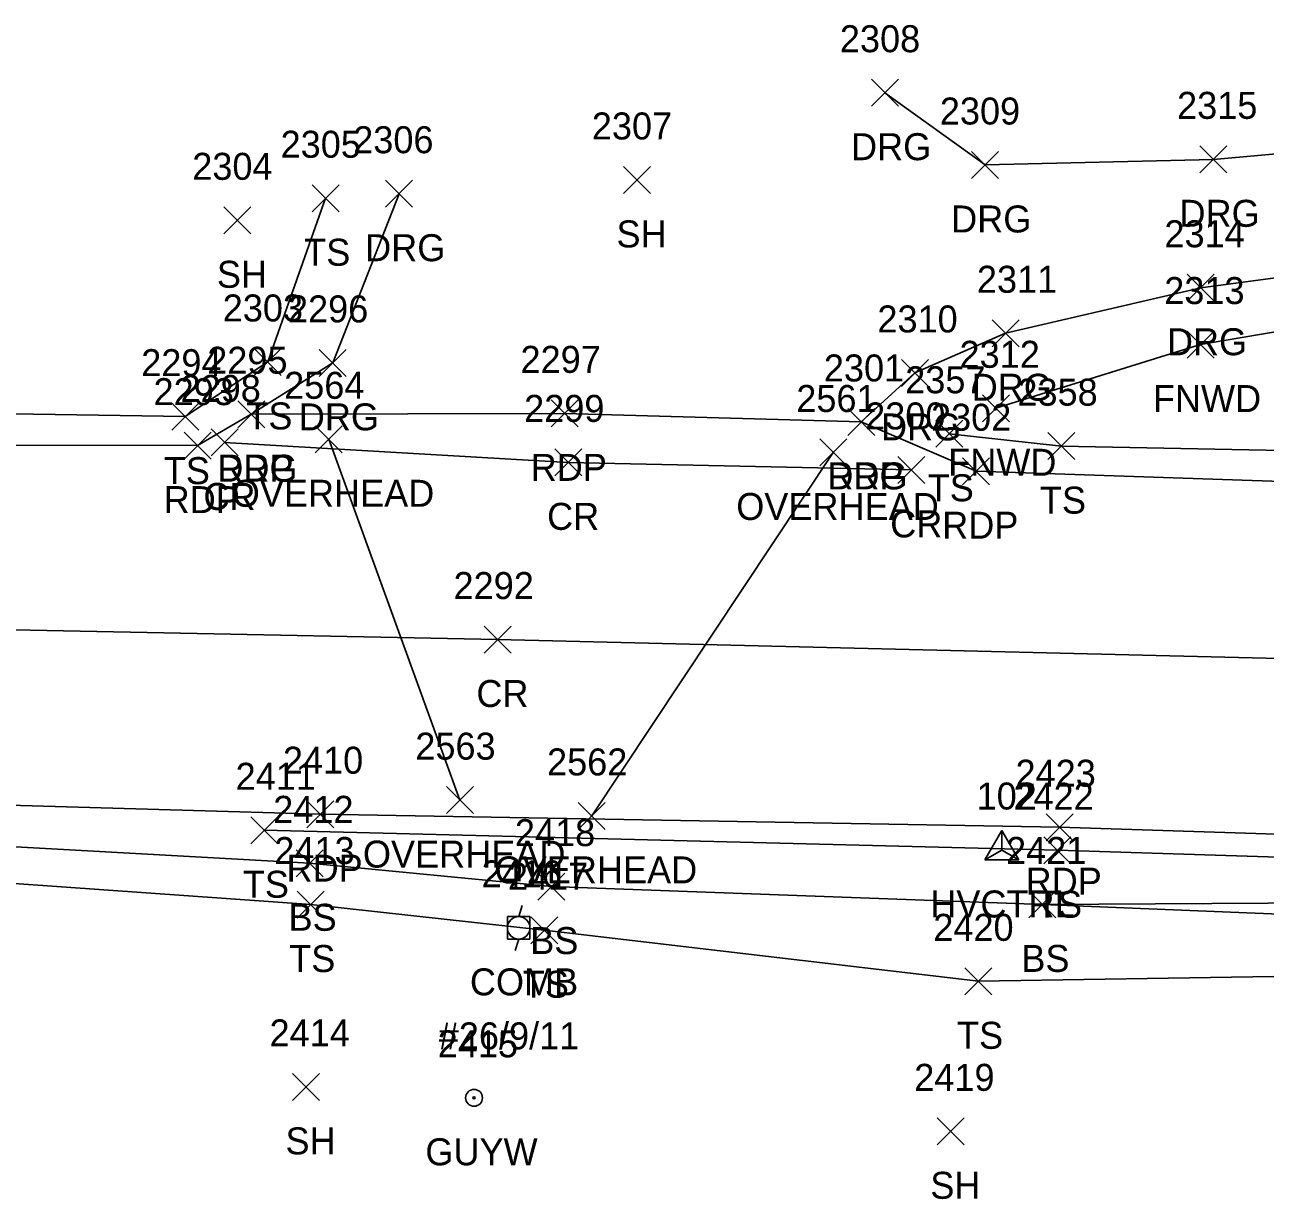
# Model space of a CAD drawing. Extents: x 1611797 to 1633212, y 298978 to 305475.
# Drawn here: x 1615161.6 to 1615253.5, y 301468.2 to 301555.2 of the extents above; entities that cross this region are included whole.
import ezdxf

# ---------------------------------------------------------------- set-up
doc = ezdxf.new("R2010")
doc.units = 0
for name, color, linetype in [('C_A', 7, 'Continuous'), ('C_I', 7, 'Continuous'), ('CPSM', 7, 'Continuous'), ('L_A', 7, 'Continuous'), ('L_I', 7, 'Continuous'), ('L_TIC', 7, 'Continuous'), ('LELB', 7, 'Continuous'), ('LFNC', 7, 'Continuous'), ('P_A', 7, 'Continuous'), ('P_I', 7, 'Continuous'), ('P_TIC', 7, 'Continuous'), ('PET', 7, 'Continuous'), ('PRC', 7, 'Continuous'), ('R_A', 7, 'Continuous'), ('R_I', 7, 'Continuous'), ('R_TIC', 7, 'Continuous'), ('RDG', 7, 'Continuous'), ('U_A', 7, 'Continuous'), ('U_C', 7, 'Continuous'), ('U_I', 7, 'Continuous'), ('U_TIC', 7, 'Continuous'), ('UCO', 7, 'Continuous'), ('UP', 7, 'Continuous'), ('UPGW', 7, 'Continuous')]:
    doc.layers.add(name, color=color, linetype=linetype)

msp = doc.modelspace()

# ---------------------------------------------------------------- linework, layer by layer
at = {"layer": 'CPSM'}
for p, q in [((1615232.763, 301493.361), (1615234.013, 301495.526)), ((1615235.263, 301493.361), (1615234.013, 301495.526)), ((1615234.014, 301494.082), (1615234.013, 301495.526)), ((1615232.763, 301493.361), (1615234.014, 301494.082)), ((1615232.763, 301493.361), (1615235.263, 301493.361)), ((1615234.014, 301494.082), (1615234.014, 301494.082)), ((1615234.014, 301494.082), (1615235.263, 301493.361))]:
    msp.add_line(p, q, dxfattribs=at)
at = {"layer": 'L_TIC'}
for points in [[(1615205.967, 301542.731), (1615207.967, 301544.731)], [(1615207.967, 301542.731), (1615205.967, 301544.731)], [(1615182.903, 301541.376), (1615184.903, 301543.376)], [(1615184.903, 301541.376), (1615182.903, 301543.376)], [(1615176.356, 301539.74), (1615178.356, 301541.74)], [(1615178.356, 301539.74), (1615176.356, 301541.74)], [(1615247.741, 301530.535), (1615249.741, 301532.535)], [(1615249.741, 301530.535), (1615247.741, 301532.535)], [(1615178.615, 301529.245), (1615180.615, 301531.245)], [(1615180.615, 301529.245), (1615178.615, 301531.245)], [(1615172.497, 301525.192), (1615174.497, 301527.192)], [(1615174.497, 301525.192), (1615172.497, 301527.192)], [(1615232.571, 301525.811), (1615234.571, 301527.811)], [(1615234.571, 301525.811), (1615232.571, 301527.811)], [(1615229.11, 301523.922), (1615231.11, 301525.922)], [(1615231.11, 301523.922), (1615229.11, 301525.922)], [(1615237.425, 301523.007), (1615239.425, 301525.007)], [(1615239.425, 301523.007), (1615237.425, 301525.007)], [(1615178.356, 301494.542), (1615180.356, 301496.542)], [(1615180.356, 301494.542), (1615178.356, 301496.542)], [(1615237.13, 301493.061), (1615239.13, 301495.061)], [(1615239.13, 301493.061), (1615237.13, 301495.061)], [(1615181.71, 301492.095), (1615183.71, 301494.095)], [(1615183.71, 301492.095), (1615181.71, 301494.095)], [(1615199.62, 301490.369), (1615201.62, 301492.369)], [(1615201.62, 301490.369), (1615199.62, 301492.369)], [(1615181.793, 301489.04), (1615183.793, 301491.04)], [(1615183.793, 301489.04), (1615181.793, 301491.04)], [(1615236.017, 301489.049), (1615238.017, 301491.049)], [(1615238.017, 301489.049), (1615236.017, 301491.049)], [(1615236.017, 301489.049), (1615238.017, 301491.049)], [(1615238.017, 301489.049), (1615236.017, 301491.049)], [(1615199.101, 301487.135), (1615201.101, 301489.135)], [(1615201.101, 301487.135), (1615199.101, 301489.135)], [(1615231.281, 301483.351), (1615233.281, 301485.351)], [(1615233.281, 301483.351), (1615231.281, 301485.351)], [(1615181.439, 301475.529), (1615183.439, 301477.529)], [(1615183.439, 301475.529), (1615181.439, 301477.529)], [(1615229.222, 301472.237), (1615231.222, 301474.237)], [(1615231.222, 301472.237), (1615229.222, 301474.237)]]:
    msp.add_lwpolyline(points, dxfattribs=at)
at = {"layer": 'LELB'}
for points in [[(1615059.178, 301547.203), (1615062.508, 301536.178), (1615081.368, 301527.225), (1615114.56, 301526.397), (1615142.97, 301526.662), (1615173.497, 301526.192), (1615179.615, 301530.245), (1615183.903, 301542.376)], [(1615230.11, 301524.922), (1615238.425, 301524.007), (1615257.378, 301523.63), (1615290.065, 301522.601), (1615323.825, 301522.795), (1615331.171, 301525.525)], [(1615135.071, 301495.761), (1615182.71, 301493.095), (1615200.62, 301491.369), (1615237.017, 301490.049), (1615283.024, 301490.319), (1615332.229, 301489.433), (1615367.288, 301489.489), (1615415.165, 301489.476), (1615461.146, 301487.512), (1615489.04, 301481.907), (1615489.776, 301481.977), (1615494.762, 301481.706), (1615499.219, 301481.59), (1615505.435, 301481.232), (1615512.849, 301484.982), (1615523.287, 301488.148), (1615565.537, 301489.63)], [(1615179.356, 301495.542), (1615238.13, 301494.061), (1615281.823, 301492.679), (1615332.953, 301491.253), (1615367.08, 301491.116), (1615415.17, 301490.398), (1615463.455, 301489.366), (1615485.767, 301488.198), (1615488.262, 301485.173)], [(1615134.448, 301474.569), (1615137.467, 301487.518), (1615142.682, 301492.896), (1615182.793, 301490.04), (1615200.101, 301488.135), (1615232.281, 301484.351), (1615283.851, 301485.18), (1615309.139, 301482.738)], [(1615237.017, 301490.049), (1615283.104, 301488.171), (1615332.233, 301487.755), (1615367.345, 301487.55), (1615415.322, 301486.919), (1615460.207, 301484.871), (1615489.369, 301480.08), (1615494.635, 301473.717)]]:
    msp.add_lwpolyline(points, dxfattribs=at)
at = {"layer": 'LFNC'}
msp.add_lwpolyline([(1615233.571, 301526.811), (1615248.741, 301531.535), (1615280.11, 301536.848)], dxfattribs=at)
at = {"layer": 'P_TIC'}
for points in [[(1615177.387, 301525.37), (1615179.387, 301527.37)], [(1615179.387, 301525.37), (1615177.387, 301527.37)], [(1615200.604, 301525.436), (1615202.604, 301527.436)], [(1615202.604, 301525.436), (1615200.604, 301527.436)], [(1615222.594, 301524.799), (1615224.594, 301526.799)], [(1615224.594, 301524.799), (1615222.594, 301526.799)], [(1615173.411, 301523.044), (1615175.411, 301525.044)], [(1615175.411, 301523.044), (1615173.411, 301525.044)], [(1615175.409, 301523.28), (1615177.409, 301525.28)], [(1615177.409, 301523.28), (1615175.409, 301525.28)], [(1615200.879, 301521.804), (1615202.879, 301523.804)], [(1615202.879, 301521.804), (1615200.879, 301523.804)], [(1615226.309, 301521.245), (1615228.309, 301523.245)], [(1615228.309, 301521.245), (1615226.309, 301523.245)], [(1615231.103, 301521.147), (1615233.103, 301523.147)], [(1615233.103, 301521.147), (1615231.103, 301523.147)], [(1615195.64, 301508.677), (1615197.64, 301510.677)], [(1615197.64, 301508.677), (1615195.64, 301510.677)], [(1615182.514, 301495.737), (1615184.514, 301497.737)], [(1615184.514, 301495.737), (1615182.514, 301497.737)], [(1615237.286, 301494.772), (1615239.286, 301496.772)], [(1615239.286, 301494.772), (1615237.286, 301496.772)]]:
    msp.add_lwpolyline(points, dxfattribs=at)
at = {"layer": 'PET'}
for points in [[(1615142.946, 301524.074), (1615174.411, 301524.044), (1615178.387, 301526.37), (1615201.604, 301526.436), (1615223.594, 301525.799), (1615232.103, 301522.147), (1615257.671, 301521.297), (1615289.753, 301520.093), (1615321.783, 301520.363), (1615332.204, 301520.943), (1615362.893, 301520.238), (1615366.82, 301519.177), (1615392.251, 301518.728), (1615435.41, 301518.321), (1615495.64, 301517.787), (1615533.402, 301517.836), (1615565.945, 301517.336)], [(1615136.457, 301498.095), (1615183.514, 301496.737), (1615238.286, 301495.772), (1615281.951, 301494.361), (1615332.62, 301493.231), (1615366.847, 301492.766), (1615415.142, 301492.226), (1615463.728, 301491.907), (1615523.213, 301491.769), (1615565.652, 301491.507), (1615604.418, 301491.288), (1615650.576, 301491.377), (1615696.82, 301491.212), (1615742.604, 301491.137), (1615790.502, 301490.828), (1615833.333, 301490.511), (1615872.315, 301490.361), (1615916.91, 301490.766), (1615952.964, 301490.824), (1615957.121, 301489.367), (1615991.141, 301489.805)]]:
    msp.add_lwpolyline(points, dxfattribs=at)
at = {"layer": 'PRC'}
for points in [[(1615176.409, 301524.28), (1615201.879, 301522.804), (1615227.309, 301522.245)], [(1615142.895, 301510.745), (1615196.64, 301509.677), (1615256.563, 301508.234), (1615288.003, 301507.397), (1615344.096, 301506.041), (1615366.393, 301506.163), (1615392.516, 301505.723), (1615432.008, 301505.199), (1615494.472, 301504.952), (1615533.598, 301504.748), (1615565.585, 301504.325), (1615604.181, 301504.079), (1615650.059, 301504.113), (1615697.506, 301503.8), (1615741.702, 301503.326), (1615791.714, 301502.936), (1615833.167, 301502.789), (1615874.42, 301502.642), (1615915.553, 301503.017), (1616010.706, 301505.129)]]:
    msp.add_lwpolyline(points, dxfattribs=at)
at = {"layer": 'R_TIC'}
for points in [[(1615224.348, 301549.196), (1615226.348, 301551.196)], [(1615226.348, 301549.196), (1615224.348, 301551.196)], [(1615231.765, 301543.839), (1615233.765, 301545.839)], [(1615233.765, 301543.839), (1615231.765, 301545.839)], [(1615248.69, 301544.258), (1615250.69, 301546.258)], [(1615250.69, 301544.258), (1615248.69, 301546.258)], [(1615188.338, 301541.71), (1615190.338, 301543.71)], [(1615190.338, 301541.71), (1615188.338, 301543.71)], [(1615247.754, 301534.742), (1615249.754, 301536.742)], [(1615249.754, 301534.742), (1615247.754, 301536.742)], [(1615233.29, 301531.371), (1615235.29, 301533.371)], [(1615235.29, 301531.371), (1615233.29, 301533.371)], [(1615183.425, 301529.176), (1615185.425, 301531.176)], [(1615185.425, 301529.176), (1615183.425, 301531.176)], [(1615226.571, 301528.431), (1615228.571, 301530.431)], [(1615228.571, 301528.431), (1615226.571, 301530.431)], [(1615177.387, 301525.37), (1615179.387, 301527.37)], [(1615179.387, 301525.37), (1615177.387, 301527.37)], [(1615222.594, 301524.799), (1615224.594, 301526.799)], [(1615224.594, 301524.799), (1615222.594, 301526.799)]]:
    msp.add_lwpolyline(points, dxfattribs=at)
at = {"layer": 'RDG'}
for points in [[(1615225.348, 301550.196), (1615232.765, 301544.839), (1615249.69, 301545.258), (1615276.517, 301547.66), (1615306.969, 301547.31), (1615329.292, 301543.709), (1615338.252, 301543.137), (1615342.529, 301549.33)], [(1615178.387, 301526.37), (1615184.425, 301530.176), (1615189.338, 301542.71)], [(1615223.594, 301525.799), (1615227.571, 301529.431), (1615234.29, 301532.371), (1615248.754, 301535.742), (1615277.365, 301539.573), (1615299.883, 301540.043), (1615326.142, 301534.458), (1615335.036, 301526.924), (1615334.502, 301523.074), (1615332.204, 301520.943)]]:
    msp.add_lwpolyline(points, dxfattribs=at)
at = {"layer": 'U_TIC'}
for points in [[(1615183.132, 301523.513), (1615185.132, 301525.513)], [(1615185.132, 301523.513), (1615183.132, 301525.513)], [(1615220.519, 301522.538), (1615222.519, 301524.538)], [(1615222.519, 301522.538), (1615220.519, 301524.538)], [(1615192.854, 301496.778), (1615194.854, 301498.778)], [(1615194.854, 301496.778), (1615192.854, 301498.778)], [(1615202.616, 301495.608), (1615204.616, 301497.608)], [(1615204.616, 301495.608), (1615202.616, 301497.608)]]:
    msp.add_lwpolyline(points, dxfattribs=at)
at = {"layer": 'UCO'}
for points in [[(1615193.854, 301497.778), (1615184.132, 301524.513)], [(1615221.519, 301523.538), (1615203.616, 301496.608)]]:
    msp.add_lwpolyline(points, dxfattribs=at)
at = {"layer": 'UP'}
for p, q in [((1615198.456, 301489.977), (1615198.206, 301489.144)), ((1615197.373, 301487.477), (1615197.373, 301489.144)), ((1615197.373, 301489.144), (1615199.039, 301489.144)), ((1615199.039, 301489.144), (1615199.039, 301487.477)), ((1615198.206, 301488.311), (1615198.206, 301488.311)), ((1615199.039, 301487.477), (1615197.373, 301487.477)), ((1615197.956, 301486.644), (1615198.206, 301487.477))]:
    msp.add_line(p, q, dxfattribs=at)
msp.add_circle((1615198.206, 301488.311), 0.833, dxfattribs=at)
at = {"layer": 'UPGW'}
for radius in [0.625, 0.0833]:
    msp.add_circle((1615194.899, 301475.719), radius, dxfattribs=at)

# ---------------------------------------------------------------- texts
at = {"layer": 'C_A'}
msp.add_text('HVCTRL', height=2, dxfattribs=at).set_placement((1615228.707, 301489.082))
at = {"layer": 'C_I'}
msp.add_text('102', height=2, dxfattribs=at).set_placement((1615232.14, 301497.082))
at = {"layer": 'L_A'}
for s, p in [('SH', (1615205.455, 301538.731)), ('TS', (1615182.312, 301537.376)), ('SH', (1615175.844, 301535.74)), ('FNWD', (1615245.206, 301526.535)), ('TS', (1615178.024, 301525.245)), ('FNWD', (1615230.036, 301521.811)), ('TS', (1615171.907, 301521.192)), ('TS', (1615228.519, 301519.922)), ('TS', (1615236.834, 301519.007)), ('TS', (1615177.765, 301490.542)), ('TS', (1615236.539, 301489.061)), ('BS', (1615181.151, 301488.095)), ('BS', (1615199.061, 301486.369)), ('TS', (1615181.202, 301485.04)), ('BS', (1615235.458, 301485.049)), ('BS', (1615235.458, 301485.049)), ('TS', (1615198.511, 301483.135)), ('TS', (1615230.69, 301479.351)), ('SH', (1615180.927, 301471.529)), ('SH', (1615228.711, 301468.237))]:
    msp.add_text(s, height=2, dxfattribs=at).set_placement(p)
at = {"layer": 'L_I'}
for s, p in [('2307', (1615203.628, 301546.731)), ('2305', (1615180.564, 301545.376)), ('2304', (1615174.017, 301543.74)), ('2313', (1615246.048, 301534.535)), ('2303', (1615176.276, 301533.245)), ('2312', (1615230.879, 301529.811)), ('2294', (1615170.237, 301529.192)), ('2357', (1615226.85, 301527.922)), ('2358', (1615235.165, 301527.007)), ('2411', (1615177.23, 301498.542)), ('2422', (1615234.87, 301497.061)), ('2412', (1615180.018, 301496.095)), ('2418', (1615197.927, 301494.369)), ('2413', (1615180.1, 301493.04)), ('2421', (1615234.324, 301493.049)), ('2421', (1615234.324, 301493.049)), ('2417', (1615197.409, 301491.135)), ('2420', (1615228.934, 301487.351)), ('2414', (1615179.746, 301479.529)), ('2419', (1615227.522, 301476.237))]:
    msp.add_text(s, height=2, dxfattribs=at).set_placement(p)
at = {"layer": 'P_A'}
for s, p in [('RDP', (1615175.875, 301521.37)), ('RDP', (1615199.093, 301521.436)), ('RDP', (1615221.082, 301520.799)), ('RDP', (1615171.899, 301519.044)), ('CR', (1615174.842, 301519.28)), ('CR', (1615200.312, 301517.804)), ('CR', (1615225.742, 301517.245)), ('RDP', (1615229.591, 301517.147)), ('CR', (1615195.073, 301504.677)), ('RDP', (1615181.002, 301491.737)), ('RDP', (1615235.774, 301490.772))]:
    msp.add_text(s, height=2, dxfattribs=at).set_placement(p)
at = {"layer": 'P_I'}
for s, p in [('2295', (1615175.127, 301529.37)), ('2297', (1615198.345, 301529.436)), ('2301', (1615220.823, 301528.799)), ('2293', (1615171.151, 301527.044)), ('2298', (1615173.149, 301527.28)), ('2299', (1615198.611, 301525.804)), ('2300', (1615223.884, 301525.245)), ('2302', (1615228.764, 301525.147)), ('2292', (1615193.38, 301512.677)), ('2410', (1615180.734, 301499.737)), ('2423', (1615235.026, 301498.772))]:
    msp.add_text(s, height=2, dxfattribs=at).set_placement(p)
at = {"layer": 'R_A'}
for p in [(1615222.836, 301545.196), (1615247.178, 301540.258), (1615230.253, 301539.839), (1615186.827, 301537.71), (1615246.243, 301530.742), (1615231.778, 301527.371), (1615181.913, 301525.176), (1615225.059, 301524.431), (1615175.875, 301521.37), (1615221.082, 301520.799)]:
    msp.add_text('DRG', height=2, dxfattribs=at).set_placement(p)
at = {"layer": 'R_I'}
for s, p in [('2308', (1615222.01, 301553.196)), ('2315', (1615246.997, 301548.258)), ('2309', (1615229.418, 301547.839)), ('2306', (1615185.945, 301545.71)), ('2314', (1615246.062, 301538.742)), ('2311', (1615232.164, 301535.371)), ('2296', (1615181.11, 301533.176)), ('2310', (1615224.791, 301532.431)), ('2295', (1615175.127, 301529.37)), ('2301', (1615220.823, 301528.799))]:
    msp.add_text(s, height=2, dxfattribs=at).set_placement(p)
at = {"layer": 'U_A'}
for s, p in [('OVERHEAD', (1615176.943, 301519.513)), ('OVERHEAD', (1615214.33, 301518.538)), ('OVERHEAD', (1615186.665, 301492.778)), ('OVERHEAD', (1615196.427, 301491.608)), ('COMB', (1615194.592, 301483.311)), ('GUYW', (1615191.293, 301470.719))]:
    msp.add_text(s, height=2, dxfattribs=at).set_placement(p)
at = {"layer": 'U_C'}
msp.add_text('#26/9/11', height=2, dxfattribs=at).set_placement((1615192.285, 301479.311))
at = {"layer": 'U_I'}
for s, p in [('2564', (1615180.825, 301527.513)), ('2561', (1615218.779, 301526.538)), ('2563', (1615190.547, 301500.778)), ('2562', (1615200.309, 301499.608)), ('2416', (1615195.458, 301491.311)), ('2415', (1615192.207, 301478.719))]:
    msp.add_text(s, height=2, dxfattribs=at).set_placement(p)

doc.saveas('drawing.dxf')
